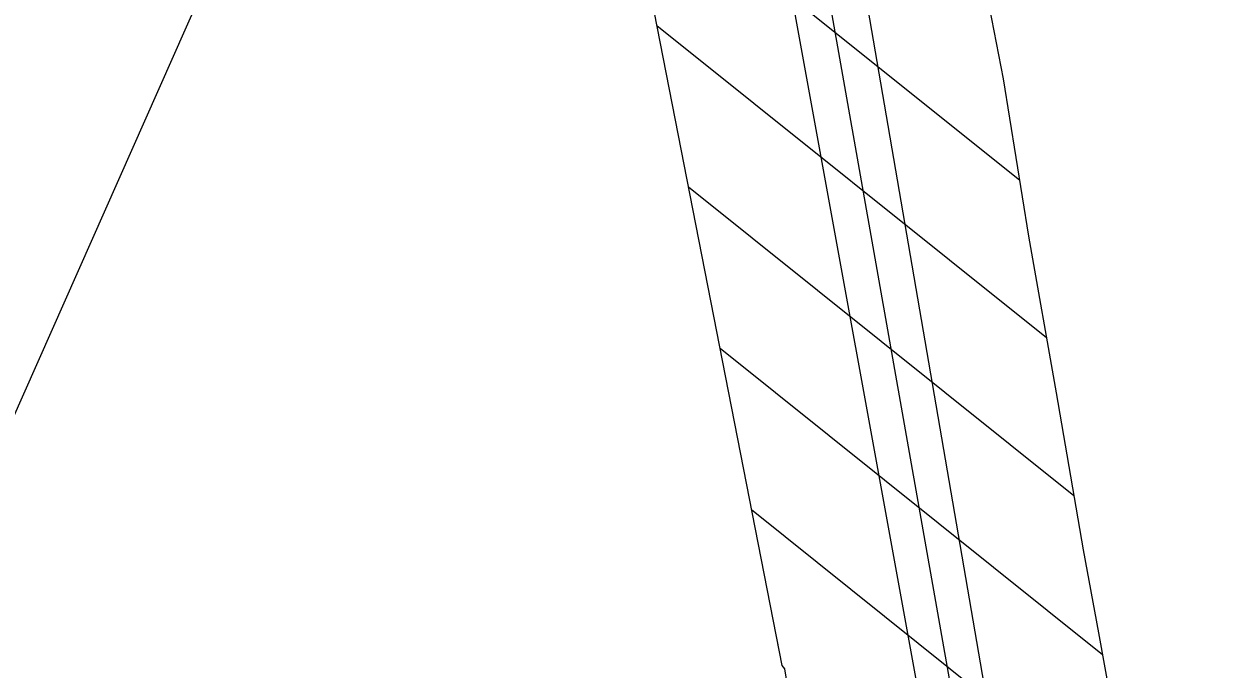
# Model space of a CAD drawing. Extents: x 1762196 to 1766326, y 709922 to 713142.
# Drawn here: x 1763804.8 to 1763916.4, y 712250.7 to 712311.5 of the extents above; entities that cross this region are included whole.
import ezdxf

# ---------------------------------------------------------------- set-up
doc = ezdxf.new("R2010")
doc.units = 0
for name, color, linetype in [('Old_Level_40', 7, 'Continuous'), ('Prop Horizontal Alignment', 7, 'Continuous'), ('Prop Horizontal Alignment Station Label', 7, 'Continuous'), ('Prop Lane Lines', 7, 'Continuous')]:
    doc.layers.add(name, color=color, linetype=linetype)

msp = doc.modelspace()

# ---------------------------------------------------------------- linework, layer by layer
at = {"layer": 'Old_Level_40'}
for p, q in [((1763861.58, 712326.41), (1763898.53, 712296.82)), ((1763876.19, 712251.09), (1763862.23, 712322.44)), ((1763864.4, 712311.34), (1763901.08, 712281.97)), ((1763867.37, 712296.15), (1763903.66, 712267.09)), ((1763870.34, 712280.96), (1763906.36, 712252.12)), ((1763873.32, 712265.77), (1763908.97, 712237.21))]:
    msp.add_line(p, q, dxfattribs=at)
for points in [[(1763889.06, 712351.06), (1763889.2, 712350.17), (1763891.58, 712335.89), (1763894.16, 712321.04), (1763896.99, 712306.32), (1763899.39, 712291.51), (1763902, 712276.76), (1763904.54, 712261.98), (1763905.99, 712254.16), (1763907.71, 712244.63)], [(1763877.93, 712241.89), (1763876.45, 712250.78), (1763876.19, 712251.09), (1763875.69, 712253.68)]]:
    msp.add_lwpolyline(points, dxfattribs=at)
at = {"layer": 'Prop Horizontal Alignment'}
msp.add_line((1763966.92, 711825.6), (1763863.71, 712409.75), dxfattribs=at)
at = {"layer": 'Prop Horizontal Alignment Station Label'}
msp.add_line((1763863.71, 712409.75), (1763783.81, 712229.41), dxfattribs=at)
at = {"layer": 'Prop Lane Lines'}
for p, q in [((1763902.01, 712177.19), (1763874.85, 712326.52)), ((1763907.42, 712178.15), (1763882.06, 712325.99))]:
    msp.add_line(p, q, dxfattribs=at)

doc.saveas('drawing.dxf')
